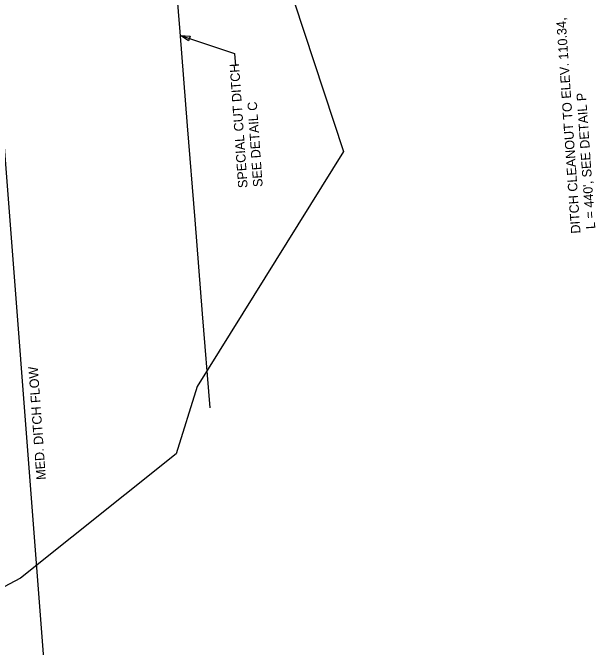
# Model space of a CAD drawing. Extents: x 2384780 to 2405432, y 547869 to 573706.
# Drawn here: x 2400276.3 to 2400585.3, y 566100.7 to 566437.2 of the extents above; entities that cross this region are included whole.
import ezdxf

# ---------------------------------------------------------------- set-up
doc = ezdxf.new("R2010")
doc.units = 0
for name, color, linetype in [('Old_Level_19', 7, 'Continuous'), ('Old_Level_5', 7, 'Continuous'), ('Old_Level_62', 7, 'Continuous'), ('Prop Ditch Text', 7, 'Continuous'), ('Prop Special Cut Ditch Detail CELL', 7, 'Continuous')]:
    doc.layers.add(name, color=color, linetype=linetype)

msp = doc.modelspace()

# ---------------------------------------------------------------- linework, layer by layer
at = {"layer": 'Old_Level_19'}
msp.add_line((2400316.16, 565790.8), (2400253, 566610.89), dxfattribs=at)
at = {"layer": 'Old_Level_5'}
for p, q in [((2400365.23, 566425.08), (2400393.93, 566415.49)), ((2400393.93, 566415.49), (2400394.38, 566409.03))]:
    msp.add_line(p, q, dxfattribs=at)
msp.add_lwpolyline([(2400369.58, 566422.31), (2400365.23, 566425.08), (2400370.37, 566424.68)], close=True, dxfattribs=at)
at = {"layer": 'Old_Level_62'}
msp.add_lwpolyline([(2400253.97, 566123.38), (2400166.54, 566301.02), (2400034.82, 566502.63), (2400169.34, 566748.06), (2400213.68, 566814.89), (2400224.49, 566593.36), (2400410.03, 566490.27), (2400451.8, 566363.65), (2400374.13, 566238.93), (2400362.99, 566203.35), (2400280.39, 566137.4)], close=True, dxfattribs=at)
at = {"layer": 'Prop Special Cut Ditch Detail CELL'}
msp.add_lwpolyline([(2400380.96, 566227.7), (2400376.99, 566277.55), (2400373.02, 566327.39), (2400369.05, 566377.23), (2400365.07, 566427.08), (2400361.1, 566476.92), (2400357.36, 566526.78), (2400354.1, 566576.68), (2400348.82, 566670.9)], dxfattribs=at)

# ---------------------------------------------------------------- texts
at = {"layer": 'Old_Level_19'}
msp.add_text('MED. DITCH FLOW', height=5, rotation=94.13, dxfattribs=at).set_placement((2400293.92, 566189.69))
at = {"layer": 'Old_Level_5'}
for s, p in [('SPECIAL CUT DITCH', (2400400.91, 566344.41)), ('SEE DETAIL C', (2400408.89, 566344.97))]:
    msp.add_text(s, height=5, rotation=93.9999, dxfattribs=at).set_placement(p)
at = {"layer": 'Prop Ditch Text'}
for s, p in [('DITCH CLEANOUT TO ELEV. 110.34, ', (2400577.48, 566320.24)), (" L = 440', SEE DETAIL P", (2400585.46, 566320.79))]:
    msp.add_text(s, height=5, rotation=94, dxfattribs=at).set_placement(p)

doc.saveas('drawing.dxf')
